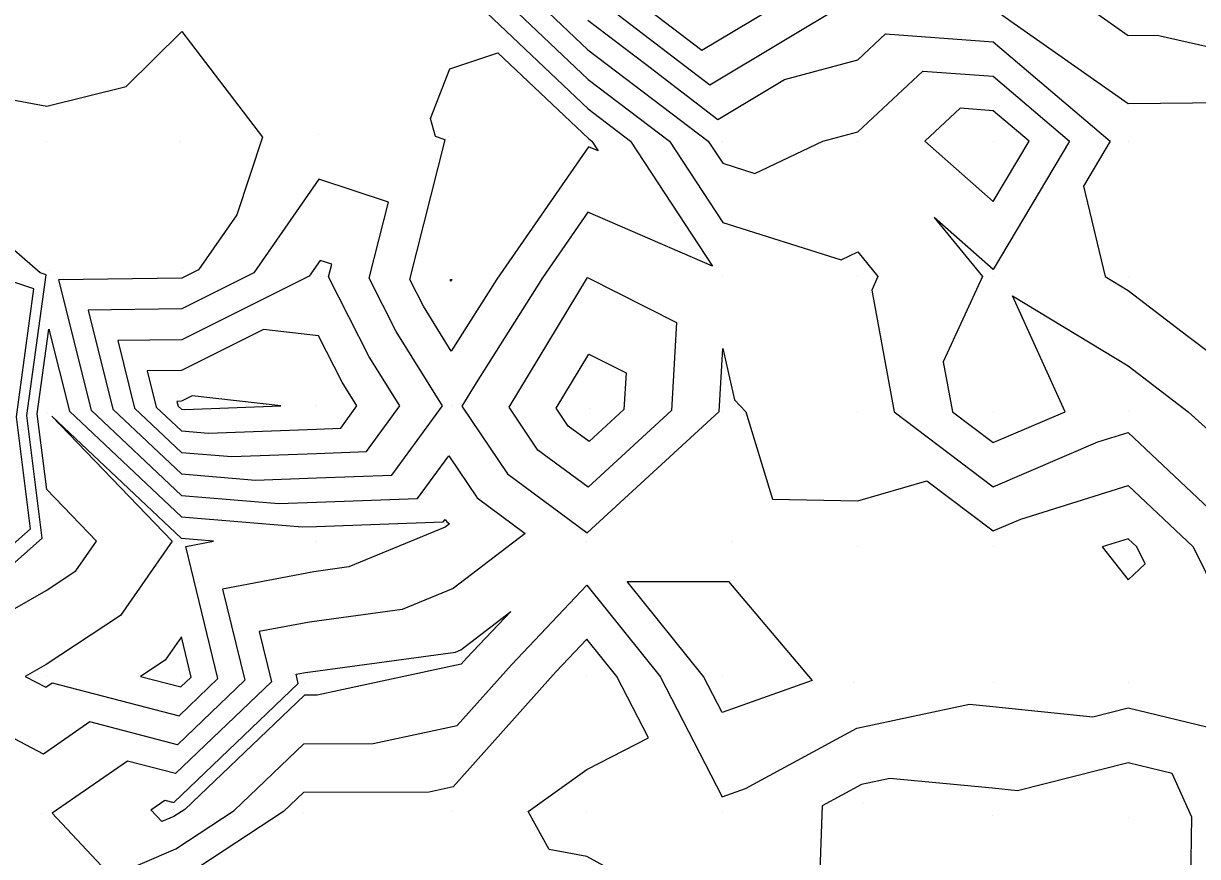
# Model space of a CAD drawing. Extents: x 2188792 to 2191981, y 386090 to 389710.
# Drawn here: x 2189228.3 to 2189315.1, y 386227.1 to 386288.7 of the extents above; entities that cross this region are included whole.
import ezdxf

# ---------------------------------------------------------------- set-up
doc = ezdxf.new("R2010")
doc.units = 0
for name, color, linetype in [('DTM Contours Major', 7, 'Continuous'), ('DTM Contours Minor', 7, 'Continuous'), ('Exist DTM QL2 LIDAR Elevation Point', 7, 'Continuous')]:
    doc.layers.add(name, color=color, linetype=linetype)

msp = doc.modelspace()

# ---------------------------------------------------------------- linework, layer by layer
at = {"layer": 'DTM Contours Major'}
for points in [[(2189269.998, 386288.938), (2189274.292, 386285.676), (2189279.62, 386281.587), (2189284.568, 386284.552), (2189289.994, 386286.005), (2189292.046, 386287.924), (2189299.994, 386287.329), (2189308.658, 386279.976), (2189306.68, 386276.66), (2189308.276, 386269.975), (2189309.995, 386268.935), (2189314.412, 386265.558), (2189319.996, 386261.335)], [(2189259.844, 386269.647), (2189259.836, 386269.663), (2189259.859, 386269.752), (2189259.95, 386269.753), (2189259.888, 386269.663), (2189259.861, 386269.62), (2189259.844, 386269.647)], [(2189221.408, 386241.869), (2189229.932, 386246.758), (2189232.126, 386248.2), (2189233.649, 386250.394), (2189229.978, 386254.209), (2189229.276, 386259.817), (2189230.134, 386266.084), (2189231.648, 386260.005), (2189239.933, 386252.184), (2189248.883, 386251.445), (2189249.934, 386251.484), (2189259.308, 386251.819), (2189259.444, 386252.004), (2189259.567, 386251.821), (2189259.775, 386251.667), (2189259.462, 386251.427), (2189252.322, 386248.489), (2189249.743, 386248.14), (2189242.985, 386246.856), (2189244.62, 386240.107), (2189239.636, 386235.342), (2189233.163, 386237.029), (2189229.733, 386234.648), (2189221.036, 386239.232)], [(2189247.297, 386260.395), (2189240.736, 386261.142), (2189239.935, 386260.742), (2189239.6, 386260.737), (2189239.688, 386260.383), (2189239.933, 386260.152), (2189240.198, 386260.13), (2189247.297, 386260.395)], [(2189274.261, 386224.716), (2189269.936, 386227.084), (2189267.14, 386227.596), (2189265.59, 386230.392), (2189269.936, 386233.498), (2189274.49, 386235.839), (2189272.149, 386240.393), (2189269.936, 386243.144), (2189267.66, 386240.745), (2189260.054, 386232.227), (2189258.261, 386231.843), (2189248.98, 386231.817), (2189247.492, 386230.395), (2189239.658, 386225.237)], [(2189314.614, 386225.241), (2189314.71, 386229.971), (2189313.249, 386233.224), (2189309.995, 386234.004), (2189301.813, 386231.928), (2189299.949, 386232.122), (2189292.362, 386232.834), (2189290.265, 386232.39), (2189287.353, 386230.81), (2189287.081, 386223.248)]]:
    msp.add_lwpolyline(points, dxfattribs=at)
at = {"layer": 'DTM Contours Minor'}
for points in [[(2189271.421, 386292.098), (2189278.435, 386286.715), (2189286.926, 386291.802)], [(2189270.484, 386290.708), (2189279.027, 386284.151), (2189289.37, 386290.348)], [(2189262.097, 386289.903), (2189270.036, 386282.362), (2189273.172, 386279.981), (2189279.242, 386270.73), (2189270.02, 386274.735), (2189266.659, 386269.872), (2189261.745, 386262.119), (2189260.69, 386260.379), (2189264.064, 386255.366), (2189269.95, 386251.007), (2189279.718, 386259.98), (2189279.993, 386264.654), (2189280.872, 386260.854), (2189281.709, 386259.974), (2189283.671, 386253.507), (2189289.994, 386253.387), (2189295.097, 386254.871), (2189299.994, 386251.154), (2189302.053, 386252.032), (2189309.995, 386254.502), (2189314.796, 386249.973), (2189319.489, 386240.479)], [(2189264.37, 386289.924), (2189270.023, 386284.554), (2189276.048, 386279.979), (2189279.993, 386273.968), (2189288.766, 386271.203), (2189289.994, 386271.784), (2189291.477, 386269.975), (2189291.011, 386268.958), (2189292.684, 386259.974), (2189299.994, 386254.427), (2189307.756, 386257.735), (2189309.995, 386258.431), (2189318.961, 386249.973)], [(2189266.642, 386289.946), (2189270.011, 386286.746), (2189278.924, 386279.977), (2189279.993, 386278.348), (2189282.369, 386277.599), (2189287.388, 386279.976), (2189289.994, 386280.674), (2189294.801, 386285.17), (2189299.994, 386284.781), (2189305.655, 386279.976), (2189299.994, 386270.486), (2189295.625, 386274.344), (2189299.209, 386269.975), (2189296.311, 386263.658), (2189296.997, 386259.974), (2189299.994, 386257.699), (2189305.332, 386259.974), (2189301.427, 386268.542), (2189309.995, 386263.36), (2189314.425, 386259.974), (2189319.996, 386254.932)], [(2189306.901, 386289.977), (2189309.995, 386287.808), (2189312.146, 386287.826), (2189319.996, 386286.051)], [(2189300.653, 386289.318), (2189309.995, 386282.769), (2189317.142, 386282.83)], [(2189223.729, 386283.718), (2189229.988, 386282.561), (2189235.851, 386284.017), (2189239.961, 386288.091), (2189245.927, 386280.272), (2189244.038, 386274.538), (2189241.213, 386270.469), (2189239.979, 386269.853), (2189230.854, 386269.729), (2189233.256, 386260.08), (2189239.933, 386253.778), (2189247.146, 386253.182), (2189249.934, 386253.286), (2189257.413, 386253.553), (2189259.719, 386256.708), (2189261.815, 386253.594), (2189265.363, 386250.967), (2189260.037, 386246.892), (2189256.269, 386245.342), (2189249.427, 386244.416), (2189245.701, 386243.708), (2189246.603, 386239.987), (2189239.51, 386233.206), (2189235.941, 386234.136), (2189230.384, 386230.279), (2189234.753, 386225.604), (2189239.523, 386227.634), (2189243.842, 386230.479), (2189249.006, 386235.415), (2189254.124, 386235.43), (2189260.349, 386236.762), (2189264.362, 386241.256), (2189269.936, 386247.131), (2189275.357, 386240.393), (2189279.937, 386231.481), (2189281.667, 386232.093), (2189289.922, 386236.571), (2189298.24, 386238.331), (2189299.984, 386238.167), (2189307.375, 386237.396), (2189309.995, 386238.061), (2189316.522, 386236.497)], [(2189270.049, 386280.17), (2189270.296, 386279.983), (2189270.773, 386279.256), (2189270.048, 386279.571), (2189263.273, 386269.767), (2189259.902, 386264.449), (2189257.84, 386267.776), (2189256.831, 386269.754), (2189259.463, 386280.073), (2189258.728, 386280.314), (2189258.367, 386281.651), (2189259.802, 386285.329), (2189263.36, 386286.524), (2189270.049, 386280.17)], [(2189299.994, 386282.232), (2189297.555, 386282.415), (2189294.947, 386279.976), (2189299.994, 386275.519), (2189302.653, 386279.976), (2189299.994, 386282.232)], [(2189219.919, 386242.018), (2189229.639, 386250.626), (2189228.503, 386259.703), (2189229.926, 386270.094), (2189229.497, 386270.237), (2189219.575, 386278.844)], [(2189239.968, 386267.576), (2189233.04, 386267.481), (2189234.864, 386260.156), (2189239.933, 386255.371), (2189245.409, 386254.919), (2189249.934, 386255.088), (2189255.517, 386255.287), (2189259.252, 386260.395), (2189255.836, 386265.905), (2189253.826, 386269.846), (2189255.263, 386275.477), (2189250.113, 386277.163), (2189245.304, 386270.236), (2189239.968, 386267.576)], [(2189239.957, 386265.298), (2189235.227, 386265.233), (2189236.472, 386260.232), (2189239.933, 386256.965), (2189243.672, 386256.656), (2189249.934, 386256.889), (2189253.622, 386257.021), (2189256.088, 386260.395), (2189253.832, 386264.034), (2189250.822, 386269.938), (2189251.062, 386270.88), (2189250.2, 386271.163), (2189249.395, 386270.003), (2189239.957, 386265.298)], [(2189269.993, 386269.888), (2189276.58, 386266.572), (2189276.197, 386260.052), (2189270.029, 386254.387), (2189266.313, 386257.139), (2189264.182, 386260.304), (2189269.993, 386269.888)], [(2189219.909, 386243.476), (2189228.765, 386251.319), (2189227.73, 386259.59), (2189229.026, 386269.058), (2189227.172, 386269.677)], [(2189246.007, 386266.041), (2189239.946, 386263.02), (2189237.413, 386262.985), (2189238.08, 386260.307), (2189239.933, 386258.558), (2189241.935, 386258.393), (2189249.934, 386258.691), (2189251.726, 386258.755), (2189252.925, 386260.395), (2189251.829, 386262.163), (2189250.088, 386265.577), (2189246.007, 386266.041)], [(2189270.093, 386264.218), (2189272.835, 386262.838), (2189272.676, 386260.124), (2189270.108, 386257.766), (2189268.561, 386258.912), (2189267.674, 386260.229), (2189270.093, 386264.218)], [(2189239.933, 386250.591), (2189230.352, 386259.634), (2189239.242, 386250.394), (2189235.428, 386244.898), (2189229.932, 386241.285), (2189228.376, 386240.393), (2189229.904, 386239.587), (2189230.385, 386239.921), (2189239.762, 386237.478), (2189242.638, 386240.228), (2189240.269, 386250.005), (2189242.317, 386250.394), (2189239.933, 386250.591)], [(2189309.995, 386250.572), (2189308.07, 386249.973), (2189309.995, 386247.528), (2189311.251, 386248.717), (2189310.63, 386249.973), (2189309.995, 386250.572)], [(2189272.915, 386247.414), (2189280.415, 386247.408), (2189286.608, 386240.079), (2189279.937, 386237.722), (2189278.564, 386240.393), (2189272.915, 386247.414)], [(2189237.683, 386230.525), (2189238.719, 386231.244), (2189239.384, 386231.071), (2189248.585, 386239.866), (2189248.417, 386240.56), (2189249.111, 386240.692), (2189260.217, 386242.195), (2189260.611, 386242.357), (2189264.305, 386245.183), (2189261.064, 386241.767), (2189260.644, 386241.296), (2189249.987, 386239.016), (2189249.033, 386239.014), (2189240.192, 386230.562), (2189239.387, 386230.032), (2189238.497, 386229.653), (2189237.683, 386230.525)], [(2189240.656, 386240.349), (2189239.933, 386243.331), (2189238.729, 386241.597), (2189236.899, 386240.393), (2189239.887, 386239.614), (2189240.656, 386240.349)]]:
    msp.add_lwpolyline(points, dxfattribs=at)
at = {"layer": 'Exist DTM QL2 LIDAR Elevation Point'}
for p, q in [((2189250.065, 386280.481), (2189250.065, 386280.481)), ((2189259.667, 386280.296), (2189259.667, 386280.296)), ((2189229.988, 386279.976), (2189229.988, 386279.976)), ((2189239.839, 386279.963), (2189239.839, 386279.963)), ((2189270.05, 386279.983), (2189270.05, 386279.983)), ((2189279.993, 386279.976), (2189279.993, 386279.976)), ((2189289.994, 386279.976), (2189289.994, 386279.976)), ((2189299.994, 386279.976), (2189299.994, 386279.976)), ((2189309.995, 386279.976), (2189309.995, 386279.976)), ((2189230.196, 386270.405), (2189230.196, 386270.405)), ((2189239.983, 386270.539), (2189239.983, 386270.539)), ((2189250.218, 386269.956), (2189250.218, 386269.956)), ((2189269.992, 386269.975), (2189269.992, 386269.975)), ((2189279.993, 386269.975), (2189279.993, 386269.975)), ((2189289.994, 386269.975), (2189289.994, 386269.975)), ((2189299.994, 386269.975), (2189299.994, 386269.975)), ((2189309.995, 386269.975), (2189309.995, 386269.975)), ((2189259.86, 386269.662), (2189259.86, 386269.662)), ((2189239.933, 386260.395), (2189239.933, 386260.395)), ((2189249.934, 386260.395), (2189249.934, 386260.395)), ((2189259.935, 386260.395), (2189259.935, 386260.395)), ((2189230.046, 386259.929), (2189230.046, 386259.929)), ((2189270.165, 386260.176), (2189270.165, 386260.176)), ((2189279.993, 386259.974), (2189279.993, 386259.974)), ((2189289.994, 386259.974), (2189289.994, 386259.974)), ((2189299.994, 386259.974), (2189299.994, 386259.974)), ((2189309.995, 386259.974), (2189309.995, 386259.974)), ((2189259.427, 386251.71), (2189259.427, 386251.71)), ((2189229.932, 386250.394), (2189229.932, 386250.394)), ((2189239.933, 386250.394), (2189239.933, 386250.394)), ((2189249.934, 386250.394), (2189249.934, 386250.394)), ((2189269.936, 386250.394), (2189269.936, 386250.394)), ((2189280.618, 386250.385), (2189280.618, 386250.385)), ((2189289.994, 386249.973), (2189289.994, 386249.973)), ((2189299.994, 386249.973), (2189299.994, 386249.973)), ((2189309.995, 386249.973), (2189309.995, 386249.973)), ((2189260.678, 386241.827), (2189260.678, 386241.827)), ((2189229.932, 386240.393), (2189229.932, 386240.393)), ((2189239.933, 386240.393), (2189239.933, 386240.393)), ((2189269.936, 386240.393), (2189269.936, 386240.393)), ((2189279.937, 386240.393), (2189279.937, 386240.393)), ((2189249.039, 386239.838), (2189249.039, 386239.838)), ((2189289.646, 386239.936), (2189289.646, 386239.936)), ((2189299.994, 386239.972), (2189299.994, 386239.972)), ((2189309.995, 386239.972), (2189309.995, 386239.972)), ((2189290.381, 386230.981), (2189290.381, 386230.981)), ((2189229.581, 386230.252), (2189229.581, 386230.252)), ((2189239.356, 386230.581), (2189239.356, 386230.581)), ((2189248.969, 386230.361), (2189248.969, 386230.361)), ((2189259.935, 386230.392), (2189259.935, 386230.392)), ((2189269.936, 386230.392), (2189269.936, 386230.392)), ((2189279.937, 386230.392), (2189279.937, 386230.392)), ((2189299.938, 386230.085), (2189299.938, 386230.085)), ((2189309.995, 386229.971), (2189309.995, 386229.971))]:
    msp.add_line(p, q, dxfattribs=at)

doc.saveas('drawing.dxf')
